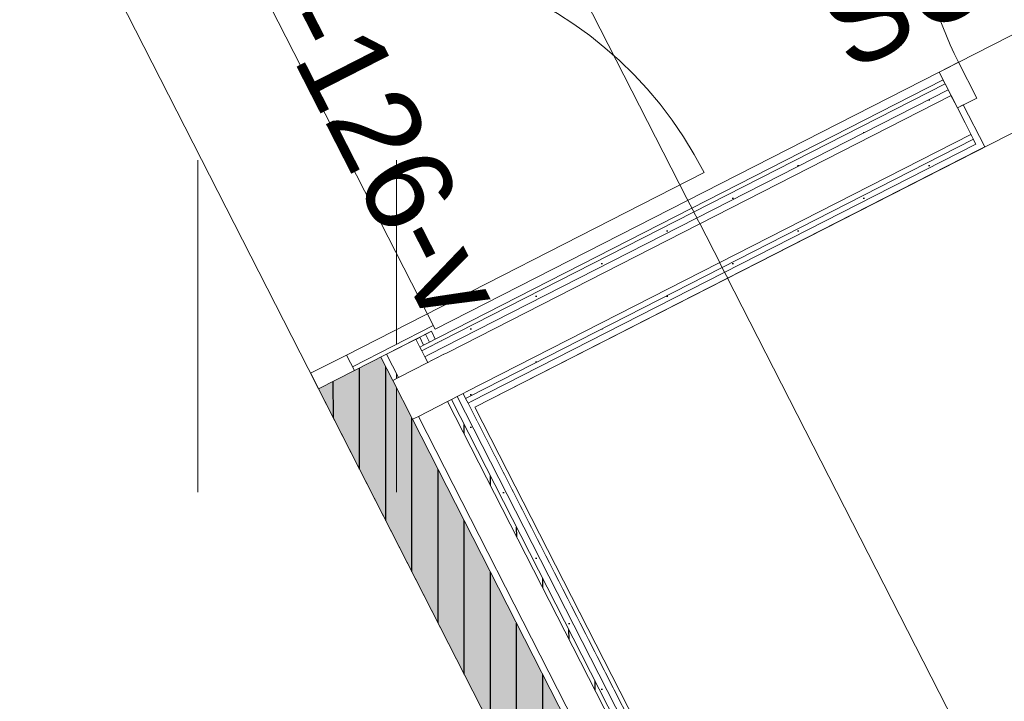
# Model space of a CAD drawing. Header units: metres. Extents: x 538891 to 1080079, y 6588829 to 13178720.
# Tile 437 of 656: x 539915.64 to 539917.9, y 6589172.6 to 6589174.16. Entities that reach past the tile are written whole.
import ezdxf

# ---------------------------------------------------------------- set-up
doc = ezdxf.new("R2010")
doc.units = ezdxf.units.M
doc.header["$LTSCALE"] = 0.4
doc.linetypes.add('Triple Dashed', pattern=[92.604163, 66.145831, -26.458332])
doc.layers.add('AR', color=7, linetype='Continuous')
doc.layers.add('GEO', color=7, linetype='Continuous')
doc.styles.add('Arial', font='arial.ttf')
pattern_1 = [(0, (0, 0), (0, 0.075), [1e-05, -0.07499])]
pattern_2 = [(90, (0, 0), (-0.06, 0), [])]

# ---------------------------------------------------------------- blocks, each defined once
blk = doc.blocks.new('HEIN')
at = {"color": 7, "linetype": 'Continuous', "lineweight": 9}
for p, q in [((-0.4551, 0.7611), (-0.4551, -0.7611)), ((0.4551, 0.7611), (0.4551, -0.7611))]:
    blk.add_line(p, q, dxfattribs=at)

msp = doc.modelspace()

# ---------------------------------------------------------------- linework, layer by layer
at = {"layer": 'AR', "color": 9, "linetype": 'Continuous', "lineweight": 9, "true_color": 0xc9c5ab, "flags": 128}
msp.add_lwpolyline([(539917.8947, 6589170.24), (539904.8747, 6589195.7494), (539902.8971, 6589199.6239), (539900.6615, 6589198.4828), (539902.639, 6589194.6083), (539907.6222, 6589184.845), (539915.6591, 6589169.0989)], close=True, dxfattribs=at)
at = {"layer": 'AR', "color": 7, "linetype": 'Continuous', "lineweight": 9, "flags": 128}
for points in [[(539917.8947, 6589170.24), (539904.8747, 6589195.7494), (539902.8971, 6589199.6239), (539900.6615, 6589198.4828), (539902.639, 6589194.6083), (539907.6222, 6589184.845), (539915.6591, 6589169.0989)], [(539922.211, 6589172.8697), (539925.4175, 6589174.5063), (539923.14, 6589178.9686), (539915.7115, 6589175.1772), (539916.5935, 6589173.4493), (539920.4235, 6589175.4041), (539920.8154, 6589175.6041)], [(539918.1619, 6589170.3763), (539920.1847, 6589171.4087), (539918.7071, 6589174.3035), (539916.6844, 6589173.2711)]]:
    msp.add_lwpolyline(points, close=True, dxfattribs=at)
at = {"layer": 'AR', "color": 7, "linetype": 'Continuous', "lineweight": 9, "true_color": 0xfdf3d0, "flags": 128}
for points in [[(539922.211, 6589172.8697), (539925.4175, 6589174.5063), (539923.14, 6589178.9686), (539915.7115, 6589175.1772), (539916.5935, 6589173.4493), (539920.4235, 6589175.4041), (539920.8154, 6589175.6041)], [(539918.1619, 6589170.3763), (539920.1847, 6589171.4087), (539918.7071, 6589174.3035), (539916.6844, 6589173.2711)]]:
    msp.add_lwpolyline(points, close=True, dxfattribs=at)
at = {"layer": 'AR', "color": 7, "linetype": 'Continuous', "lineweight": 9}
msp.add_arc((539916.39, 6589173.3903), 0.92, 27.0398, 117.0398, dxfattribs=at)

# ---------------------------------------------------------------- block references
at = {"layer": 'GEO', "color": 8, "true_color": 0x7d7d7d, "xscale": 0.5, "yscale": 0.5, "zscale": 0.5}
msp.add_blockref('HEIN', (539916.2776, 6589173.4565), dxfattribs=at)

# ---------------------------------------------------------------- texts
at = {"layer": 'AR', "color": 7, "insert": (539916.2257, 6589174.5896), "char_height": 0.2, "attachment_point": 1, "rotation": 297.0398, "line_spacing_factor": 1.004016, "style": 'Arial'}
msp.add_mtext('SU-126-v', dxfattribs=at)

# ---------------------------------------------------------------- next in the draw order: wipeouts: each hides what was drawn before it
at = {"color": 255, "linetype": 'Continuous', "lineweight": 5}
for points in [[(539916.6026, 6589173.4315), (539916.5935, 6589173.4493), (539916.5846, 6589173.4447), (539916.5937, 6589173.4269)], [(539916.6844, 6589173.2711), (539916.6776, 6589173.2845), (539916.6687, 6589173.2799), (539916.6755, 6589173.2666)]]:
    msp.add_wipeout(points, dxfattribs=at).dxf.layer = 'AR'

# ---------------------------------------------------------------- next in the draw order: wipeouts: each hides what was drawn before it
for points in [[(539916.5803, 6589173.4201), (539916.5937, 6589173.4269), (539916.5846, 6589173.4447), (539916.5712, 6589173.4379)], [(539916.6755, 6589173.2666), (539918.1575, 6589170.3629), (539918.1665, 6589170.3674), (539916.6844, 6589173.2711)]]:
    msp.add_wipeout(points, dxfattribs=at).dxf.layer = 'AR'

# ---------------------------------------------------------------- next in the draw order: hatches: boundary and pattern name
at = {"layer": 'AR', "linetype": 'Continuous', "lineweight": 25, "true_color": 0x848484}
h = msp.add_hatch(dxfattribs=at)
h.set_pattern_fill('GYPSUM_0001', color=252, style=0, pattern_type=2)
h.set_pattern_definition(pattern_1)
h.paths.add_polyline_path([(539916.5803, 6589173.4201), (539916.5937, 6589173.4269), (539916.5846, 6589173.4447), (539916.5712, 6589173.4379)])

# ---------------------------------------------------------------- next in the draw order: wipeouts: each hides what was drawn before it
at = {"color": 255, "linetype": 'Continuous', "lineweight": 5}
msp.add_wipeout([(539916.644, 6589173.2954), (539918.1442, 6589170.3561), (539918.1575, 6589170.3629), (539916.6573, 6589173.3022)], dxfattribs=at).dxf.layer = 'AR'

# ---------------------------------------------------------------- next in the draw order: hatches: boundary and pattern name
at = {"layer": 'AR', "linetype": 'Continuous', "lineweight": 25, "true_color": 0x848484}
h = msp.add_hatch(dxfattribs=at)
h.set_pattern_fill('GYPSUM_0001', color=252, style=0, pattern_type=2)
h.set_pattern_definition(pattern_1)
h.paths.add_polyline_path([(539916.644, 6589173.2954), (539918.1442, 6589170.3561), (539918.1575, 6589170.3629), (539916.6573, 6589173.3022)])

# ---------------------------------------------------------------- next in the draw order: wipeouts: each hides what was drawn before it
at = {"color": 255, "linetype": 'Continuous', "lineweight": 5}
msp.add_wipeout([(539916.5803, 6589173.4201), (539916.5712, 6589173.4379), (539916.5579, 6589173.4311), (539916.5669, 6589173.4133)], dxfattribs=at).dxf.layer = 'AR'

# ---------------------------------------------------------------- next in the draw order: hatches: boundary and pattern name
at = {"layer": 'AR', "linetype": 'Continuous', "lineweight": 25, "true_color": 0x848484}
h = msp.add_hatch(dxfattribs=at)
h.set_pattern_fill('GYPSUM_0001', color=252, style=0, pattern_type=2)
h.set_pattern_definition(pattern_1)
h.paths.add_polyline_path([(539916.5803, 6589173.4201), (539916.5712, 6589173.4379), (539916.5579, 6589173.4311), (539916.5669, 6589173.4133)])

# ---------------------------------------------------------------- next in the draw order: wipeouts: each hides what was drawn before it
at = {"color": 255, "linetype": 'Continuous', "lineweight": 5}
msp.add_wipeout([(539916.6306, 6589173.2886), (539918.1308, 6589170.3492), (539918.1442, 6589170.3561), (539916.644, 6589173.2954)], dxfattribs=at).dxf.layer = 'AR'

# ---------------------------------------------------------------- next in the draw order: hatches: boundary and pattern name
at = {"layer": 'AR', "linetype": 'Continuous', "lineweight": 25, "true_color": 0x848484}
h = msp.add_hatch(dxfattribs=at)
h.set_pattern_fill('GYPSUM_0001', color=252, style=0, pattern_type=2)
h.set_pattern_definition(pattern_1)
h.paths.add_polyline_path([(539916.6306, 6589173.2886), (539918.1308, 6589170.3492), (539918.1442, 6589170.3561), (539916.644, 6589173.2954)])

# ---------------------------------------------------------------- next in the draw order: wipeouts: each hides what was drawn before it
at = {"color": 255, "linetype": 'Continuous', "lineweight": 5}
msp.add_wipeout([(539916.5669, 6589173.4133), (539916.5579, 6589173.4311), (539916.5489, 6589173.4265), (539916.558, 6589173.4087)], dxfattribs=at).dxf.layer = 'AR'

# ---------------------------------------------------------------- next in the draw order: hatches: boundary and pattern name
at = {"layer": 'AR', "linetype": 'Continuous', "lineweight": 25, "true_color": 0x848484}
h = msp.add_hatch(dxfattribs=at)
h.set_pattern_fill('PLYWOOD_0001', color=252, style=0, pattern_type=2)
h.set_pattern_definition(pattern_2)
h.paths.add_polyline_path([(539916.5669, 6589173.4133), (539916.5579, 6589173.4311), (539916.5489, 6589173.4265), (539916.558, 6589173.4087)])

# ---------------------------------------------------------------- next in the draw order: wipeouts: each hides what was drawn before it
at = {"color": 255, "linetype": 'Continuous', "lineweight": 5}
msp.add_wipeout([(539916.6217, 6589173.284), (539918.1219, 6589170.3447), (539918.1308, 6589170.3492), (539916.6306, 6589173.2886)], dxfattribs=at).dxf.layer = 'AR'

# ---------------------------------------------------------------- next in the draw order: hatches: boundary and pattern name
at = {"layer": 'AR', "linetype": 'Continuous', "lineweight": 25, "true_color": 0x848484}
h = msp.add_hatch(dxfattribs=at)
h.set_pattern_fill('PLYWOOD_0001', color=252, style=0, pattern_type=2)
h.set_pattern_definition(pattern_2)
h.paths.add_polyline_path([(539916.6217, 6589173.284), (539918.1219, 6589170.3447), (539918.1308, 6589170.3492), (539916.6306, 6589173.2886)])

# ---------------------------------------------------------------- next in the draw order: linework, layer by layer
at = {"layer": 'AR', "color": 7, "linetype": 'Continuous', "lineweight": 9}
msp.add_line((539916.644, 6589173.2954), (539916.6573, 6589173.3022), dxfattribs=at)

# ---------------------------------------------------------------- next in the draw order: wipeouts: each hides what was drawn before it
at = {"color": 255, "linetype": 'Continuous', "lineweight": 5}
msp.add_wipeout([(539916.5762, 6589173.3731), (539916.5489, 6589173.4265), (539916.4821, 6589173.3924), (539916.5094, 6589173.339)], dxfattribs=at).dxf.layer = 'AR'

# ---------------------------------------------------------------- next in the draw order: linework, layer by layer
at = {"layer": 'AR', "color": 7, "linetype": 'Continuous', "lineweight": 9}
for p, q in [((539916.5094, 6589173.339), (539916.4961, 6589173.3322)), ((539916.4961, 6589173.3322), (539916.5415, 6589173.2431))]:
    msp.add_line(p, q, dxfattribs=at)

# ---------------------------------------------------------------- next in the draw order: wipeouts: each hides what was drawn before it
at = {"color": 255, "linetype": 'Continuous', "lineweight": 5}
msp.add_wipeout([(539916.5549, 6589173.2499), (539918.0551, 6589170.3106), (539918.1219, 6589170.3447), (539916.6217, 6589173.284)], dxfattribs=at).dxf.layer = 'AR'

# ---------------------------------------------------------------- next in the draw order: hatches: boundary and pattern name
at = {"layer": 'AR', "linetype": 'Continuous', "lineweight": 0, "true_color": 0xcccccc}
msp.add_hatch(color=254, dxfattribs=at).paths.add_polyline_path([(539916.3263, 6589173.3129), (539917.8992, 6589170.231), (539918.0418, 6589170.3038), (539916.4688, 6589173.3856), (539916.4082, 6589173.3547)])
at = {"layer": 'AR', "linetype": 'Continuous', "lineweight": 25, "true_color": 0x848484}
h = msp.add_hatch(dxfattribs=at)
h.set_pattern_fill('PLYWOOD_0001', color=252, style=0, pattern_type=2)
h.set_pattern_definition(pattern_2)
h.paths.add_polyline_path([(539916.3263, 6589173.3129), (539917.8992, 6589170.231), (539918.0418, 6589170.3038), (539916.4688, 6589173.3856), (539916.4082, 6589173.3547)])

# ---------------------------------------------------------------- next in the draw order: linework, layer by layer
at = {"layer": 'AR', "color": 7, "linetype": 'Continuous', "lineweight": 9}
for p, q in [((539916.3263, 6589173.3129), (539917.8992, 6589170.231)), ((539916.6217, 6589173.284), (539916.6306, 6589173.2886)), ((539916.6306, 6589173.2886), (539916.644, 6589173.2954)), ((539918.1308, 6589170.3492), (539916.6306, 6589173.2886)), ((539918.1442, 6589170.3561), (539916.644, 6589173.2954)), ((539916.6573, 6589173.3022), (539916.663, 6589173.2911)), ((539916.663, 6589173.2911), (539916.6687, 6589173.2799)), ((539916.5549, 6589173.2499), (539916.6217, 6589173.284)), ((539918.1219, 6589170.3447), (539916.6217, 6589173.284)), ((539918.1575, 6589170.3629), (539916.6687, 6589173.2799)), ((539918.1665, 6589170.3674), (539916.6844, 6589173.2711)), ((539916.5415, 6589173.2431), (539916.5549, 6589173.2499)), ((539918.0418, 6589170.3038), (539916.5415, 6589173.2431)), ((539918.0551, 6589170.3106), (539916.5549, 6589173.2499))]:
    msp.add_line(p, q, dxfattribs=at)

# ---------------------------------------------------------------- next in the draw order: wipeouts: each hides what was drawn before it
at = {"color": 255, "linetype": 'Continuous', "lineweight": 5}
for points in [[(539917.8947, 6589170.24), (539917.8992, 6589170.231), (539925.5592, 6589174.1407), (539925.5546, 6589174.1496)], [(539916.5935, 6589173.4493), (539916.5889, 6589173.4582), (539916.4037, 6589173.3636), (539916.4082, 6589173.3547), (539916.5846, 6589173.4447)]]:
    msp.add_wipeout(points, dxfattribs=at).dxf.layer = 'AR'

# ---------------------------------------------------------------- next in the draw order: linework, layer by layer
at = {"layer": 'AR', "color": 7, "linetype": 'Continuous', "lineweight": 9}
for p, q in [((539916.4037, 6589173.3636), (539916.5889, 6589173.4582)), ((539916.5846, 6589173.4447), (539916.4082, 6589173.3547)), ((539916.5937, 6589173.4269), (539916.5846, 6589173.4447)), ((539916.5935, 6589173.4493), (539916.5889, 6589173.4582)), ((539916.5935, 6589173.4493), (539916.5889, 6589173.4582)), ((539916.558, 6589173.4087), (539916.5489, 6589173.4265)), ((539916.5669, 6589173.4133), (539916.5579, 6589173.4311)), ((539916.5803, 6589173.4201), (539916.5712, 6589173.4379)), ((539916.5937, 6589173.4269), (539916.5803, 6589173.4201)), ((539916.6026, 6589173.4315), (539916.5937, 6589173.4269)), ((539916.5669, 6589173.4133), (539916.558, 6589173.4087)), ((539916.558, 6589173.4087), (539916.5626, 6589173.3998)), ((539916.5626, 6589173.3998), (539916.5694, 6589173.3865)), ((539916.5803, 6589173.4201), (539916.5669, 6589173.4133)), ((539916.4961, 6589173.3322), (539916.4688, 6589173.3856)), ((539916.5094, 6589173.339), (539916.4821, 6589173.3924)), ((539916.5694, 6589173.3865), (539916.5762, 6589173.3731)), ((539916.3263, 6589173.3129), (539916.4082, 6589173.3547)), ((539916.4082, 6589173.3547), (539916.4037, 6589173.3636)), ((539916.5762, 6589173.3731), (539916.5094, 6589173.339))]:
    msp.add_line(p, q, dxfattribs=at)
msp.add_arc((539918.594, 6589174.4703), 0.9, 117.0398, 207.0398, dxfattribs=at)

# ---------------------------------------------------------------- next in the draw order: texts
at = {"layer": 'AR', "color": 7, "insert": (539917.4527, 6589174.2144), "char_height": 0.2, "attachment_point": 1, "rotation": 27.0398, "line_spacing_factor": 1.004016, "style": 'Arial'}
msp.add_mtext('SU-147-v', dxfattribs=at)

# ---------------------------------------------------------------- next in the draw order: wipeouts: each hides what was drawn before it
at = {"color": 255, "linetype": 'Continuous', "lineweight": 5}
msp.add_wipeout([(539916.4082, 6589173.3547), (539916.39, 6589173.3903), (539916.3081, 6589173.3485), (539916.3263, 6589173.3129)], dxfattribs=at).dxf.layer = 'AR'

# ---------------------------------------------------------------- next in the draw order: linework, layer by layer
at = {"layer": 'AR', "color": 7, "linetype": 'Continuous', "lineweight": 9}
for p, q in [((539916.39, 6589173.3903), (539917.2095, 6589173.8086)), ((539916.4037, 6589173.3636), (539916.5889, 6589173.4582)), ((539916.39, 6589173.3903), (539916.3081, 6589173.3485)), ((539916.4082, 6589173.3547), (539916.39, 6589173.3903)), ((539916.3263, 6589173.3129), (539916.4082, 6589173.3547)), ((539916.3263, 6589173.3129), (539916.4082, 6589173.3547)), ((539916.3263, 6589173.3129), (539916.4082, 6589173.3547)), ((539916.3081, 6589173.3485), (539916.3263, 6589173.3129))]:
    msp.add_line(p, q, dxfattribs=at)

# ---------------------------------------------------------------- next in the draw order: wipeouts: each hides what was drawn before it
at = {"color": 255, "linetype": 'Continuous', "lineweight": 5}
msp.add_wipeout([(539916.6071, 6589173.4226), (539916.6026, 6589173.4315), (539916.5937, 6589173.4269), (539916.5982, 6589173.418)], dxfattribs=at).dxf.layer = 'AR'

# ---------------------------------------------------------------- next in the draw order: wipeouts: each hides what was drawn before it
msp.add_wipeout([(539916.6139, 6589173.4092), (539916.6071, 6589173.4226), (539916.5982, 6589173.418), (539916.605, 6589173.4046)], dxfattribs=at).dxf.layer = 'AR'

# ---------------------------------------------------------------- next in the draw order: hatches: boundary and pattern name
at = {"layer": 'AR', "linetype": 'Continuous', "lineweight": 25, "true_color": 0x848484}
h = msp.add_hatch(dxfattribs=at)
h.set_pattern_fill('GYPSUM_0001', color=252, style=0, pattern_type=2)
h.set_pattern_definition(pattern_1)
h.paths.add_polyline_path([(539916.6139, 6589173.4092), (539916.6071, 6589173.4226), (539916.5982, 6589173.418), (539916.605, 6589173.4046)])

# ---------------------------------------------------------------- next in the draw order: wipeouts: each hides what was drawn before it
at = {"color": 255, "linetype": 'Continuous', "lineweight": 5}
msp.add_wipeout([(539916.6208, 6589173.3958), (539916.6139, 6589173.4092), (539916.605, 6589173.4046), (539916.6118, 6589173.3913)], dxfattribs=at).dxf.layer = 'AR'

# ---------------------------------------------------------------- next in the draw order: hatches: boundary and pattern name
at = {"layer": 'AR', "linetype": 'Continuous', "lineweight": 25, "true_color": 0x848484}
h = msp.add_hatch(dxfattribs=at)
h.set_pattern_fill('GYPSUM_0001', color=252, style=0, pattern_type=2)
h.set_pattern_definition(pattern_1)
h.paths.add_polyline_path([(539916.6208, 6589173.3958), (539916.6139, 6589173.4092), (539916.605, 6589173.4046), (539916.6118, 6589173.3913)])

# ---------------------------------------------------------------- next in the draw order: wipeouts: each hides what was drawn before it
at = {"color": 255, "linetype": 'Continuous', "lineweight": 5}
for points in [[(539916.5982, 6589173.418), (539916.5937, 6589173.4269), (539916.5803, 6589173.4201), (539916.5849, 6589173.4112)], [(539916.6662, 6589173.3068), (539916.6208, 6589173.3958), (539916.6118, 6589173.3913), (539916.6573, 6589173.3022)]]:
    msp.add_wipeout(points, dxfattribs=at).dxf.layer = 'AR'

# ---------------------------------------------------------------- next in the draw order: wipeouts: each hides what was drawn before it
for points in [[(539916.605, 6589173.4046), (539916.5982, 6589173.418), (539916.5849, 6589173.4112), (539916.5917, 6589173.3978)], [(539916.6719, 6589173.2956), (539916.6662, 6589173.3068), (539916.6573, 6589173.3022), (539916.663, 6589173.2911)]]:
    msp.add_wipeout(points, dxfattribs=at).dxf.layer = 'AR'

# ---------------------------------------------------------------- next in the draw order: hatches: boundary and pattern name
at = {"layer": 'AR', "linetype": 'Continuous', "lineweight": 25, "true_color": 0x848484}
h = msp.add_hatch(dxfattribs=at)
h.set_pattern_fill('GYPSUM_0001', color=252, style=0, pattern_type=2)
h.set_pattern_definition(pattern_1)
h.paths.add_polyline_path([(539916.605, 6589173.4046), (539916.5982, 6589173.418), (539916.5849, 6589173.4112), (539916.5917, 6589173.3978)])
h = msp.add_hatch(dxfattribs=at)
h.set_pattern_fill('GYPSUM_0001', color=252, style=0, pattern_type=2)
h.set_pattern_definition(pattern_1)
h.paths.add_polyline_path([(539916.6719, 6589173.2956), (539916.6662, 6589173.3068), (539916.6573, 6589173.3022), (539916.663, 6589173.2911)])

# ---------------------------------------------------------------- next in the draw order: wipeouts: each hides what was drawn before it
at = {"color": 255, "linetype": 'Continuous', "lineweight": 5}
for points in [[(539916.6118, 6589173.3913), (539916.605, 6589173.4046), (539916.5917, 6589173.3978), (539916.5985, 6589173.3845)], [(539916.6776, 6589173.2845), (539916.6719, 6589173.2956), (539916.663, 6589173.2911), (539916.6687, 6589173.2799)]]:
    msp.add_wipeout(points, dxfattribs=at).dxf.layer = 'AR'

# ---------------------------------------------------------------- next in the draw order: hatches: boundary and pattern name
at = {"layer": 'AR', "linetype": 'Continuous', "lineweight": 25, "true_color": 0x848484}
h = msp.add_hatch(dxfattribs=at)
h.set_pattern_fill('GYPSUM_0001', color=252, style=0, pattern_type=2)
h.set_pattern_definition(pattern_1)
h.paths.add_polyline_path([(539916.6118, 6589173.3913), (539916.605, 6589173.4046), (539916.5917, 6589173.3978), (539916.5985, 6589173.3845)])
h = msp.add_hatch(dxfattribs=at)
h.set_pattern_fill('GYPSUM_0001', color=252, style=0, pattern_type=2)
h.set_pattern_definition(pattern_1)
h.paths.add_polyline_path([(539916.6776, 6589173.2845), (539916.6719, 6589173.2956), (539916.663, 6589173.2911), (539916.6687, 6589173.2799)])

# ---------------------------------------------------------------- next in the draw order: wipeouts: each hides what was drawn before it
at = {"color": 255, "linetype": 'Continuous', "lineweight": 5}
for points in [[(539916.6776, 6589173.2845), (539916.6844, 6589173.2711), (539917.8387, 6589173.8603), (539917.8319, 6589173.8737)], [(539916.5849, 6589173.4112), (539916.5803, 6589173.4201), (539916.5669, 6589173.4133), (539916.5715, 6589173.4044)], [(539916.6573, 6589173.3022), (539916.6118, 6589173.3913), (539916.5985, 6589173.3845), (539916.644, 6589173.2954)]]:
    msp.add_wipeout(points, dxfattribs=at).dxf.layer = 'AR'

# ---------------------------------------------------------------- next in the draw order: wipeouts: each hides what was drawn before it
for points in [[(539916.6776, 6589173.2845), (539917.8319, 6589173.8737), (539917.8262, 6589173.8848), (539916.6719, 6589173.2956)], [(539916.5917, 6589173.3978), (539916.5849, 6589173.4112), (539916.5715, 6589173.4044), (539916.5783, 6589173.391)]]:
    msp.add_wipeout(points, dxfattribs=at).dxf.layer = 'AR'

# ---------------------------------------------------------------- next in the draw order: hatches: boundary and pattern name
at = {"layer": 'AR', "linetype": 'Continuous', "lineweight": 25, "true_color": 0x848484}
h = msp.add_hatch(dxfattribs=at)
h.set_pattern_fill('GYPSUM_0001', color=252, style=0, pattern_type=2)
h.set_pattern_definition(pattern_1)
h.paths.add_polyline_path([(539916.6776, 6589173.2845), (539917.8319, 6589173.8737), (539917.8262, 6589173.8848), (539916.6719, 6589173.2956)])
h = msp.add_hatch(dxfattribs=at)
h.set_pattern_fill('GYPSUM_0001', color=252, style=0, pattern_type=2)
h.set_pattern_definition(pattern_1)
h.paths.add_polyline_path([(539916.5917, 6589173.3978), (539916.5849, 6589173.4112), (539916.5715, 6589173.4044), (539916.5783, 6589173.391)])

# ---------------------------------------------------------------- next in the draw order: wipeouts: each hides what was drawn before it
at = {"color": 255, "linetype": 'Continuous', "lineweight": 5}
for points in [[(539916.6719, 6589173.2956), (539917.8262, 6589173.8848), (539917.8205, 6589173.8959), (539916.6662, 6589173.3068)], [(539916.5985, 6589173.3845), (539916.5917, 6589173.3978), (539916.5783, 6589173.391), (539916.5851, 6589173.3776)]]:
    msp.add_wipeout(points, dxfattribs=at).dxf.layer = 'AR'

# ---------------------------------------------------------------- next in the draw order: hatches: boundary and pattern name
at = {"layer": 'AR', "linetype": 'Continuous', "lineweight": 25, "true_color": 0x848484}
h = msp.add_hatch(dxfattribs=at)
h.set_pattern_fill('GYPSUM_0001', color=252, style=0, pattern_type=2)
h.set_pattern_definition(pattern_1)
h.paths.add_polyline_path([(539916.6719, 6589173.2956), (539917.8262, 6589173.8848), (539917.8205, 6589173.8959), (539916.6662, 6589173.3068)])
h = msp.add_hatch(dxfattribs=at)
h.set_pattern_fill('GYPSUM_0001', color=252, style=0, pattern_type=2)
h.set_pattern_definition(pattern_1)
h.paths.add_polyline_path([(539916.5985, 6589173.3845), (539916.5917, 6589173.3978), (539916.5783, 6589173.391), (539916.5851, 6589173.3776)])

# ---------------------------------------------------------------- next in the draw order: linework, layer by layer
at = {"layer": 'AR', "color": 7, "linetype": 'Continuous', "lineweight": 9}
for p, q in [((539916.663, 6589173.2911), (539916.6687, 6589173.2799)), ((539916.6687, 6589173.2799), (539916.6776, 6589173.2845))]:
    msp.add_line(p, q, dxfattribs=at)

# ---------------------------------------------------------------- next in the draw order: wipeouts: each hides what was drawn before it
at = {"color": 255, "linetype": 'Continuous', "lineweight": 5}
for points in [[(539916.5935, 6589173.4493), (539916.6026, 6589173.4315), (539917.7569, 6589174.0206), (539917.7478, 6589174.0384)], [(539916.5715, 6589173.4044), (539916.5669, 6589173.4133), (539916.558, 6589173.4087), (539916.5626, 6589173.3998)], [(539916.644, 6589173.2954), (539916.5985, 6589173.3845), (539916.5851, 6589173.3776), (539916.6306, 6589173.2886)]]:
    msp.add_wipeout(points, dxfattribs=at).dxf.layer = 'AR'

# ---------------------------------------------------------------- next in the draw order: linework, layer by layer
at = {"layer": 'AR', "color": 7, "linetype": 'Continuous', "lineweight": 9}
msp.add_line((539917.7923, 6589174.0612), (539917.7478, 6589174.0384), dxfattribs=at)

# ---------------------------------------------------------------- next in the draw order: wipeouts: each hides what was drawn before it
at = {"color": 255, "linetype": 'Continuous', "lineweight": 5}
for points in [[(539916.6026, 6589173.4315), (539916.6071, 6589173.4226), (539917.7614, 6589174.0117), (539917.7569, 6589174.0206)], [(539916.5783, 6589173.391), (539916.5715, 6589173.4044), (539916.5626, 6589173.3998), (539916.5694, 6589173.3865)]]:
    msp.add_wipeout(points, dxfattribs=at).dxf.layer = 'AR'

# ---------------------------------------------------------------- next in the draw order: hatches: boundary and pattern name
at = {"layer": 'AR', "linetype": 'Continuous', "lineweight": 25, "true_color": 0x848484}
h = msp.add_hatch(dxfattribs=at)
h.set_pattern_fill('GYPSUM_0001', color=252, style=0, pattern_type=2)
h.set_pattern_definition(pattern_1)
h.paths.add_polyline_path([(539916.5783, 6589173.391), (539916.5715, 6589173.4044), (539916.5626, 6589173.3998), (539916.5694, 6589173.3865)])

# ---------------------------------------------------------------- next in the draw order: linework, layer by layer
at = {"layer": 'AR', "color": 7, "linetype": 'Continuous', "lineweight": 9}
for p, q in [((539916.5937, 6589173.4269), (539916.5803, 6589173.4201)), ((539916.5669, 6589173.4133), (539916.558, 6589173.4087)), ((539916.5803, 6589173.4201), (539916.5669, 6589173.4133)), ((539916.5849, 6589173.4112), (539916.5715, 6589173.4044))]:
    msp.add_line(p, q, dxfattribs=at)

# ---------------------------------------------------------------- next in the draw order: wipeouts: each hides what was drawn before it
at = {"color": 255, "linetype": 'Continuous', "lineweight": 5}
msp.add_wipeout([(539916.6071, 6589173.4226), (539916.6139, 6589173.4092), (539917.7683, 6589173.9984), (539917.7614, 6589174.0117)], dxfattribs=at).dxf.layer = 'AR'

# ---------------------------------------------------------------- next in the draw order: hatches: boundary and pattern name
at = {"layer": 'AR', "linetype": 'Continuous', "lineweight": 25, "true_color": 0x848484}
h = msp.add_hatch(dxfattribs=at)
h.set_pattern_fill('GYPSUM_0001', color=252, style=0, pattern_type=2)
h.set_pattern_definition(pattern_1)
h.paths.add_polyline_path([(539916.6071, 6589173.4226), (539916.6139, 6589173.4092), (539917.7683, 6589173.9984), (539917.7614, 6589174.0117)])

# ---------------------------------------------------------------- next in the draw order: linework, layer by layer
at = {"layer": 'AR', "color": 7, "linetype": 'Continuous', "lineweight": 9}
for p, q in [((539917.7478, 6589174.0384), (539917.7569, 6589174.0206)), ((539917.7478, 6589174.0384), (539917.7569, 6589174.0206)), ((539917.7478, 6589174.0384), (539917.7569, 6589174.0206)), ((539917.7569, 6589174.0206), (539917.7614, 6589174.0117)), ((539917.7569, 6589174.0206), (539917.7614, 6589174.0117)), ((539917.7569, 6589174.0206), (539917.7614, 6589174.0117)), ((539916.6026, 6589173.4315), (539916.5937, 6589173.4269)), ((539916.5982, 6589173.418), (539916.5849, 6589173.4112))]:
    msp.add_line(p, q, dxfattribs=at)

# ---------------------------------------------------------------- next in the draw order: wipeouts: each hides what was drawn before it
at = {"color": 255, "linetype": 'Continuous', "lineweight": 5}
msp.add_wipeout([(539916.5851, 6589173.3776), (539916.5783, 6589173.391), (539916.5694, 6589173.3865), (539916.5762, 6589173.3731)], dxfattribs=at).dxf.layer = 'AR'

# ---------------------------------------------------------------- next in the draw order: hatches: boundary and pattern name
at = {"layer": 'AR', "linetype": 'Continuous', "lineweight": 25, "true_color": 0x848484}
h = msp.add_hatch(dxfattribs=at)
h.set_pattern_fill('GYPSUM_0001', color=252, style=0, pattern_type=2)
h.set_pattern_definition(pattern_1)
h.paths.add_polyline_path([(539916.5851, 6589173.3776), (539916.5783, 6589173.391), (539916.5694, 6589173.3865), (539916.5762, 6589173.3731)])

# ---------------------------------------------------------------- next in the draw order: linework, layer by layer
at = {"layer": 'AR', "color": 7, "linetype": 'Continuous', "lineweight": 9}
for p, q in [((539916.558, 6589173.4087), (539916.5626, 6589173.3998)), ((539916.5715, 6589173.4044), (539916.5626, 6589173.3998)), ((539916.5917, 6589173.3978), (539916.5783, 6589173.391))]:
    msp.add_line(p, q, dxfattribs=at)

# ---------------------------------------------------------------- next in the draw order: wipeouts: each hides what was drawn before it
at = {"color": 255, "linetype": 'Continuous', "lineweight": 5}
msp.add_wipeout([(539916.6139, 6589173.4092), (539916.6208, 6589173.3958), (539917.7751, 6589173.985), (539917.7683, 6589173.9984)], dxfattribs=at).dxf.layer = 'AR'

# ---------------------------------------------------------------- next in the draw order: hatches: boundary and pattern name
at = {"layer": 'AR', "linetype": 'Continuous', "lineweight": 25, "true_color": 0x848484}
h = msp.add_hatch(dxfattribs=at)
h.set_pattern_fill('GYPSUM_0001', color=252, style=0, pattern_type=2)
h.set_pattern_definition(pattern_1)
h.paths.add_polyline_path([(539916.6139, 6589173.4092), (539916.6208, 6589173.3958), (539917.7751, 6589173.985), (539917.7683, 6589173.9984)])

# ---------------------------------------------------------------- next in the draw order: linework, layer by layer
at = {"layer": 'AR', "color": 7, "linetype": 'Continuous', "lineweight": 9}
for p, q in [((539917.7614, 6589174.0117), (539917.7683, 6589173.9984)), ((539917.7614, 6589174.0117), (539917.7683, 6589173.9984)), ((539917.7614, 6589174.0117), (539917.7683, 6589173.9984)), ((539916.6071, 6589173.4226), (539916.5982, 6589173.418)), ((539916.605, 6589173.4046), (539916.5917, 6589173.3978))]:
    msp.add_line(p, q, dxfattribs=at)

# ---------------------------------------------------------------- next in the draw order: wipeouts: each hides what was drawn before it
at = {"color": 255, "linetype": 'Continuous', "lineweight": 5}
msp.add_wipeout([(539916.6306, 6589173.2886), (539916.5851, 6589173.3776), (539916.5762, 6589173.3731), (539916.6217, 6589173.284)], dxfattribs=at).dxf.layer = 'AR'

# ---------------------------------------------------------------- next in the draw order: linework, layer by layer
at = {"layer": 'AR', "color": 7, "linetype": 'Continuous', "lineweight": 9}
for p in [(539916.5626, 6589173.3998), (539916.5783, 6589173.391)]:
    msp.add_line(p, (539916.5694, 6589173.3865), dxfattribs=at)

# ---------------------------------------------------------------- next in the draw order: wipeouts: each hides what was drawn before it
at = {"color": 255, "linetype": 'Continuous', "lineweight": 5}
msp.add_wipeout([(539916.6217, 6589173.284), (539916.5762, 6589173.3731), (539916.5094, 6589173.339), (539916.5549, 6589173.2499)], dxfattribs=at).dxf.layer = 'AR'

# ---------------------------------------------------------------- next in the draw order: linework, layer by layer
at = {"layer": 'AR', "color": 7, "linetype": 'Continuous', "lineweight": 9}
for p, q in [((539916.5694, 6589173.3865), (539916.5762, 6589173.3731)), ((539916.5851, 6589173.3776), (539916.5762, 6589173.3731)), ((539916.5985, 6589173.3845), (539916.5851, 6589173.3776)), ((539916.6217, 6589173.284), (539916.6306, 6589173.2886)), ((539916.6306, 6589173.2886), (539916.644, 6589173.2954))]:
    msp.add_line(p, q, dxfattribs=at)

# ---------------------------------------------------------------- next in the draw order: wipeouts: each hides what was drawn before it
at = {"color": 255, "linetype": 'Continuous', "lineweight": 5}
for points in [[(539916.6662, 6589173.3068), (539917.8205, 6589173.8959), (539917.7896, 6589173.9565), (539917.7751, 6589173.985), (539916.6208, 6589173.3958)], [(539916.5549, 6589173.2499), (539916.5094, 6589173.339), (539916.4961, 6589173.3322), (539916.5415, 6589173.2431)]]:
    msp.add_wipeout(points, dxfattribs=at).dxf.layer = 'AR'

# ---------------------------------------------------------------- next in the draw order: linework, layer by layer
at = {"layer": 'AR', "color": 7, "linetype": 'Continuous', "lineweight": 9}
for p, q in [((539917.8342, 6589173.9792), (539917.7923, 6589174.0612)), ((539917.7478, 6589174.0384), (539916.5935, 6589173.4493)), ((539917.7569, 6589174.0206), (539916.6026, 6589173.4315)), ((539917.7614, 6589174.0117), (539916.6071, 6589173.4226)), ((539917.7683, 6589173.9984), (539916.6139, 6589173.4092)), ((539917.7751, 6589173.985), (539916.6208, 6589173.3958)), ((539917.7683, 6589173.9984), (539917.7751, 6589173.985)), ((539917.7683, 6589173.9984), (539917.7751, 6589173.985)), ((539917.7683, 6589173.9984), (539917.7751, 6589173.985)), ((539916.6139, 6589173.4092), (539916.605, 6589173.4046)), ((539916.6118, 6589173.3913), (539916.5985, 6589173.3845)), ((539916.6208, 6589173.3958), (539916.6118, 6589173.3913)), ((539916.5762, 6589173.3731), (539916.5094, 6589173.339)), ((539916.5094, 6589173.339), (539916.4961, 6589173.3322)), ((539916.4961, 6589173.3322), (539916.5415, 6589173.2431)), ((539916.644, 6589173.2954), (539916.6573, 6589173.3022)), ((539916.6573, 6589173.3022), (539916.6662, 6589173.3068)), ((539916.6573, 6589173.3022), (539916.663, 6589173.2911)), ((539916.663, 6589173.2911), (539916.6719, 6589173.2956)), ((539916.5549, 6589173.2499), (539916.6217, 6589173.284)), ((539916.5415, 6589173.2431), (539916.5549, 6589173.2499))]:
    msp.add_line(p, q, dxfattribs=at)

# ---------------------------------------------------------------- next in the draw order: wipeouts: each hides what was drawn before it
at = {"color": 255, "linetype": 'Continuous', "lineweight": 5}
msp.add_wipeout([(539917.8387, 6589173.8603), (539917.8521, 6589173.8671), (539917.803, 6589173.9633), (539917.7896, 6589173.9565), (539917.8319, 6589173.8737)], dxfattribs=at).dxf.layer = 'AR'

# ---------------------------------------------------------------- next in the draw order: linework, layer by layer
at = {"layer": 'AR', "color": 251, "linetype": 'Triple Dashed', "lineweight": 9, "true_color": 0x575757}
for p, q in [((539921.782, 6589164.7135), (539880.9372, 6589244.7384)), ((539920.9359, 6589164.2816), (539880.091, 6589244.3066))]:
    msp.add_line(p, q, dxfattribs=at)
at = {"layer": 'AR', "color": 7, "linetype": 'Continuous', "lineweight": 9}
for p, q in [((539917.7478, 6589174.0384), (539917.7896, 6589173.9565)), ((539917.7751, 6589173.985), (539917.7896, 6589173.9565)), ((539917.7751, 6589173.985), (539917.7896, 6589173.9565)), ((539917.7751, 6589173.985), (539917.7896, 6589173.9565)), ((539917.7896, 6589173.9565), (539917.8342, 6589173.9792)), ((539917.7896, 6589173.9565), (539917.803, 6589173.9633)), ((539917.803, 6589173.9633), (539917.8521, 6589173.8671)), ((539917.803, 6589173.9633), (539917.8521, 6589173.8671)), ((539917.8319, 6589173.8737), (539917.7896, 6589173.9565)), ((539916.6662, 6589173.3068), (539917.8205, 6589173.8959)), ((539916.6719, 6589173.2956), (539917.8262, 6589173.8848)), ((539916.6776, 6589173.2845), (539917.8319, 6589173.8737)), ((539916.6776, 6589173.2845), (539917.8319, 6589173.8737)), ((539916.6844, 6589173.2711), (539917.8387, 6589173.8603)), ((539917.8387, 6589173.8603), (539917.8521, 6589173.8671)), ((539917.8387, 6589173.8603), (539917.8521, 6589173.8671))]:
    msp.add_line(p, q, dxfattribs=at)

doc.saveas('drawing.dxf')
